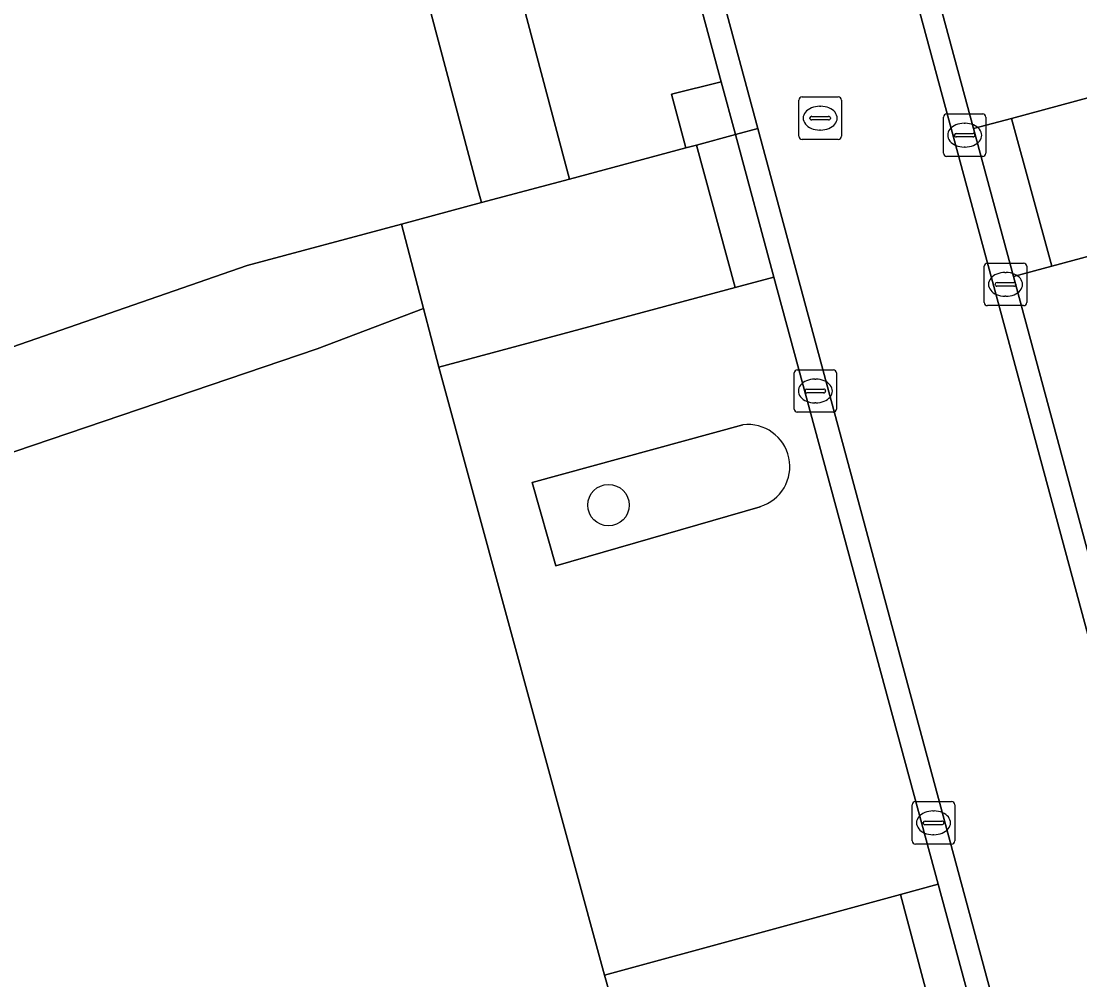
# Model space of a CAD drawing. Extents: x 162661 to 163484, y 380247 to 381230.
# Drawn here: x 162858.2 to 162883.15, y 380520.14 to 380542.74 of the extents above; entities that cross this region are included whole.
import ezdxf

# ---------------------------------------------------------------- set-up
doc = ezdxf.new("R2010")
doc.units = 0
for name, color, linetype in [('IMGEO_Berm_halfverhard', 7, 'Continuous'), ('IMGEO_Boom', 7, 'Continuous'), ('IMGEO_Erf', 7, 'Continuous'), ('IMGEO_Groenvoorziening', 7, 'Continuous'), ('IMGEO_Kolk', 7, 'Continuous'), ('IMGEO_Parkeervlak_open', 7, 'Continuous'), ('IMGEO_Rijbaan_lokaal_gesloten', 7, 'Continuous'), ('IMGEO_Rijbaan_lokaal_open', 7, 'Continuous'), ('IMGEO_Rioolput', 7, 'Continuous'), ('IMGEO_Voetpad_open', 7, 'Continuous')]:
    doc.layers.add(name, color=color, linetype=linetype)

msp = doc.modelspace()

# ---------------------------------------------------------------- linework, layer by layer
at = {"layer": 'IMGEO_Berm_halfverhard'}
msp.add_lwpolyline([(162874.697, 380541.306), (162873.529, 380541.018), (162873.866, 380539.752), (162874.113, 380539.818), (162875.032, 380540.065)], close=True, dxfattribs=at)
at = {"layer": 'IMGEO_Boom'}
msp.add_circle((162872.041, 380531.329), 0.489, dxfattribs=at)
at = {"layer": 'IMGEO_Erf'}
for points in [[(162827.542, 380524.495), (162863.528, 380536.977), (162867.163, 380537.953), (162869.049, 380538.459), (162868.949, 380538.835), (162857.178, 380583.078)], [(162950.347, 380563.704), (162940.106, 380561.095), (162941.094, 380556.882), (162889.706, 380538.955), (162889.128, 380538.756), (162882.488, 380536.96), (162881.586, 380536.716), (162887.4, 380515.173), (162890.292, 380504.561), (162892.769, 380495.322), (162893.341, 380493.243), (162893.37, 380493.129), (162894.531, 380493.419), (162894.891, 380492.19), (162894.933, 380492.202), (162901.693, 380493.969), (162904.557, 380494.484), (162924.659, 380498.509), (162932.237, 380500), (162953.16, 380504.117)]]:
    msp.add_lwpolyline(points, dxfattribs=at)
at = {"layer": 'IMGEO_Groenvoorziening'}
msp.add_lwpolyline([(162859.28, 380583.642), (162870.993, 380539.488), (162871.119, 380539.015), (162873.866, 380539.752), (162873.529, 380541.018), (162874.697, 380541.306), (162863.335, 380583.384), (162862.17, 380583.075), (162861.845, 380584.331)], close=True, dxfattribs=at)
for points in [[(162835.999, 380511.888), (162872.313, 380518.943), (162871.949, 380520.246), (162868.042, 380534.583), (162867.679, 380535.962), (162865.172, 380535.017), (162832.915, 380524.06)], [(162875.208, 380533.222), (162870.239, 380531.864), (162870.801, 380529.901), (162875.617, 380531.292)]]:
    msp.add_lwpolyline(points, dxfattribs=at)
msp.add_arc((162875.326, 380532.239), 0.99, 287.0788, 96.851, dxfattribs=at)
at = {"layer": 'IMGEO_Kolk'}
for p, q in [((162879.936, 380539.624), (162879.936, 380540.476)), ((162880.011, 380540.55), (162880.863, 380540.55)), ((162880.937, 380540.476), (162880.937, 380539.624)), ((162880.424, 380540.33), (162880.449, 380540.33)), ((162880.195, 380540.044), (162880.195, 380540.056)), ((162880.633, 380540.007), (162880.235, 380540.007)), ((162880.238, 380540.093), (162880.636, 380540.093)), ((162880.679, 380540.056), (162880.679, 380540.044)), ((162880.447, 380539.77), (162880.422, 380539.77)), ((162880.863, 380539.55), (162880.011, 380539.55)), ((162880.898, 380536.106), (162880.898, 380536.958)), ((162880.973, 380537.032), (162881.825, 380537.032)), ((162881.899, 380536.958), (162881.899, 380536.106)), ((162881.386, 380536.812), (162881.411, 380536.812)), ((162881.157, 380536.526), (162881.157, 380536.538)), ((162881.595, 380536.489), (162881.197, 380536.489)), ((162881.2, 380536.575), (162881.598, 380536.575)), ((162881.641, 380536.538), (162881.641, 380536.526)), ((162881.409, 380536.252), (162881.384, 380536.252)), ((162881.825, 380536.032), (162880.973, 380536.032)), ((162876.416, 380533.593), (162876.416, 380534.445)), ((162876.491, 380534.519), (162877.343, 380534.519)), ((162877.417, 380534.445), (162877.417, 380533.593)), ((162876.904, 380534.299), (162876.929, 380534.299)), ((162876.675, 380534.013), (162876.675, 380534.025)), ((162877.113, 380533.976), (162876.715, 380533.976)), ((162876.718, 380534.062), (162877.116, 380534.062)), ((162877.159, 380534.025), (162877.159, 380534.013)), ((162876.927, 380533.739), (162876.902, 380533.739)), ((162877.343, 380533.519), (162876.491, 380533.519)), ((162879.201, 380523.413), (162879.201, 380524.265)), ((162879.276, 380524.339), (162880.128, 380524.339)), ((162880.202, 380524.265), (162880.202, 380523.413)), ((162879.689, 380524.119), (162879.714, 380524.119)), ((162879.46, 380523.833), (162879.46, 380523.845)), ((162879.898, 380523.796), (162879.5, 380523.796)), ((162879.503, 380523.882), (162879.901, 380523.882)), ((162879.944, 380523.845), (162879.944, 380523.833)), ((162879.712, 380523.559), (162879.687, 380523.559)), ((162880.128, 380523.339), (162879.276, 380523.339))]:
    msp.add_line(p, q, dxfattribs=at)
for points in [[(162879.936, 380539.624), (162879.936, 380540.476)], [(162880.011, 380540.55), (162880.863, 380540.55)], [(162880.937, 380540.476), (162880.937, 380539.624)], [(162880.863, 380539.55), (162880.011, 380539.55)], [(162880.898, 380536.106), (162880.898, 380536.958)], [(162880.973, 380537.032), (162881.825, 380537.032)], [(162881.899, 380536.958), (162881.899, 380536.106)], [(162881.825, 380536.032), (162880.973, 380536.032)], [(162876.416, 380533.593), (162876.416, 380534.445)], [(162876.491, 380534.519), (162877.343, 380534.519)], [(162877.417, 380534.445), (162877.417, 380533.593)], [(162877.343, 380533.519), (162876.491, 380533.519)], [(162879.201, 380523.413), (162879.201, 380524.265)], [(162879.276, 380524.339), (162880.128, 380524.339)], [(162880.202, 380524.265), (162880.202, 380523.413)], [(162880.128, 380523.339), (162879.276, 380523.339)]]:
    msp.add_lwpolyline(points, dxfattribs=at)
for centre, radius, start, end in [((162880.013, 380540.474), 0.0765, 91.552, 178.448), ((162880.013, 380540.474), 0.0765, 91.552, 178.448), ((162880.861, 380540.474), 0.0765, 1.552, 88.448), ((162880.861, 380540.474), 0.0765, 1.552, 88.448), ((162880.235, 380540.053), 0.0403, 85.8775, 175.7526), ((162880.232, 380540.043), 0.0366, 178.938, 274.7102), ((162880.636, 380540.05), 0.043, 264.8664, 352.4533), ((162880.64, 380540.055), 0.0386, 1.7309, 96.639), ((162880.013, 380539.626), 0.0765, 181.552, 268.448), ((162880.013, 380539.626), 0.0765, 181.552, 268.448), ((162880.861, 380539.626), 0.0765, 271.552, 358.448), ((162880.861, 380539.626), 0.0765, 271.552, 358.448), ((162880.975, 380536.956), 0.0765, 91.552, 178.448), ((162880.975, 380536.956), 0.0765, 91.552, 178.448), ((162881.823, 380536.956), 0.0765, 1.552, 88.448), ((162881.823, 380536.956), 0.0765, 1.552, 88.448), ((162881.197, 380536.535), 0.0403, 85.8775, 175.7526), ((162881.194, 380536.525), 0.0366, 178.938, 274.7102), ((162881.598, 380536.532), 0.043, 264.8664, 352.4533), ((162881.602, 380536.537), 0.0386, 1.7309, 96.639), ((162880.975, 380536.108), 0.0765, 181.552, 268.448), ((162880.975, 380536.108), 0.0765, 181.552, 268.448), ((162881.823, 380536.108), 0.0765, 271.552, 358.448), ((162881.823, 380536.108), 0.0765, 271.552, 358.448), ((162876.493, 380534.443), 0.0765, 91.552, 178.448), ((162876.493, 380534.443), 0.0765, 91.552, 178.448), ((162877.341, 380534.443), 0.0765, 1.552, 88.448), ((162877.341, 380534.443), 0.0765, 1.552, 88.448), ((162876.715, 380534.022), 0.0403, 85.8775, 175.7526), ((162876.712, 380534.012), 0.0366, 178.938, 274.7102), ((162877.116, 380534.019), 0.043, 264.8664, 352.4533), ((162877.12, 380534.024), 0.0386, 1.7309, 96.639), ((162876.493, 380533.595), 0.0765, 181.552, 268.448), ((162876.493, 380533.595), 0.0765, 181.552, 268.448), ((162877.341, 380533.595), 0.0765, 271.552, 358.448), ((162877.341, 380533.595), 0.0765, 271.552, 358.448), ((162879.278, 380524.263), 0.0765, 91.552, 178.448), ((162879.278, 380524.263), 0.0765, 91.552, 178.448), ((162880.126, 380524.263), 0.0765, 1.552, 88.448), ((162880.126, 380524.263), 0.0765, 1.552, 88.448), ((162879.5, 380523.842), 0.0403, 85.8775, 175.7526), ((162879.497, 380523.832), 0.0366, 178.938, 274.7102), ((162879.901, 380523.839), 0.043, 264.8664, 352.4533), ((162879.905, 380523.844), 0.0386, 1.7309, 96.639), ((162879.278, 380523.415), 0.0765, 181.552, 268.448), ((162879.278, 380523.415), 0.0765, 181.552, 268.448), ((162880.126, 380523.415), 0.0765, 271.552, 358.448), ((162880.126, 380523.415), 0.0765, 271.552, 358.448)]:
    msp.add_arc(centre, radius, start, end, dxfattribs=at)
for centre, major_axis, ratio, start_param, end_param in [((162880.423, 380540.05), (-0.387, 0.002), 0.722429, 4.712389, 7.853982), ((162880.448, 380540.05), (-0.39, 0.002), 0.717154, 1.570796, 4.712389), ((162881.385, 380536.532), (-0.387, 0.002), 0.722429, 4.712389, 7.853982), ((162881.41, 380536.532), (-0.39, 0.002), 0.717154, 1.570796, 4.712389), ((162876.903, 380534.019), (-0.387, 0.002), 0.722429, 4.712389, 7.853982), ((162876.928, 380534.019), (-0.39, 0.002), 0.717154, 1.570796, 4.712389), ((162879.688, 380523.839), (-0.387, 0.002), 0.722429, 4.712389, 7.853982), ((162879.713, 380523.839), (-0.39, 0.002), 0.717154, 1.570796, 4.712389)]:
    msp.add_ellipse(centre, major_axis=major_axis, ratio=ratio, start_param=start_param, end_param=end_param, dxfattribs=at)
at = {"layer": 'IMGEO_Parkeervlak_open'}
for points in [[(162883.324, 380553.726), (162878.32, 380552.382), (162877.424, 380552.141), (162880.645, 380540.205), (162881.537, 380540.446), (162886.529, 380541.792)], [(162871.949, 380520.246), (162878.922, 380522.148), (162879.811, 380522.39), (162875.942, 380536.7), (162875.03, 380536.461), (162868.042, 380534.583)]]:
    msp.add_lwpolyline(points, close=True, dxfattribs=at)
msp.add_lwpolyline([(162875.617, 380531.292), (162870.801, 380529.901), (162870.239, 380531.864), (162875.208, 380533.222)], dxfattribs=at)
msp.add_arc((162875.326, 380532.239), 0.99, 287.0788, 96.851, dxfattribs=at)
at = {"layer": 'IMGEO_Rijbaan_lokaal_gesloten'}
msp.add_lwpolyline([(162889.085, 380501.285), (162890.125, 380503.167), (162886.907, 380515.067), (162864.293, 380598.811), (162858.479, 380620.583), (162847.107, 380663.14), (162842.816, 380661.994), (162845.2, 380653.071), (162853.834, 380620.756), (162875.558, 380540.207), (162882.977, 380512.698), (162884.78, 380511.647)], dxfattribs=at)
at = {"layer": 'IMGEO_Rijbaan_lokaal_open'}
for points in [[(162847.73, 380662.896), (162847.622, 380663.278), (162847.107, 380663.14), (162858.479, 380620.583), (162864.293, 380598.811), (162886.907, 380515.067), (162890.125, 380503.167)], [(162890.292, 380504.561), (162887.4, 380515.173), (162881.586, 380536.716), (162880.645, 380540.205), (162877.424, 380552.141), (162876.524, 380555.474), (162876.183, 380556.737), (162864.386, 380600.474), (162863.498, 380603.804), (162860.275, 380615.873), (162859.381, 380619.222), (162859.045, 380620.483), (162859.007, 380620.625), (162858.095, 380624.087), (162852.737, 380643.9), (162847.73, 380662.896)], [(162849.741, 380633.782), (162853.306, 380620.608), (162857.003, 380606.907), (162857.345, 380605.64), (162858.243, 380602.314), (162862.096, 380587.993), (162862.997, 380584.64), (162863.335, 380583.384), (162874.697, 380541.306), (162875.032, 380540.065), (162875.558, 380540.207), (162853.834, 380620.756), (162845.2, 380653.071)], [(162875.558, 380540.207), (162875.032, 380540.065), (162875.942, 380536.7), (162879.811, 380522.39), (162880.713, 380519.056), (162881.054, 380517.792), (162882.188, 380513.631)], [(162882.977, 380512.698), (162875.558, 380540.207)]]:
    msp.add_lwpolyline(points, dxfattribs=at)
msp.add_lwpolyline([(162888.523, 380541.742), (162888.384, 380542.292), (162886.529, 380541.792), (162881.537, 380540.446), (162882.488, 380536.96), (162889.128, 380538.756)], close=True, dxfattribs=at)
at = {"layer": 'IMGEO_Rioolput'}
for p, q in [((162876.53, 380540.025), (162876.53, 380540.877)), ((162876.605, 380540.951), (162877.457, 380540.951)), ((162877.531, 380540.877), (162877.531, 380540.025)), ((162877.018, 380540.731), (162877.043, 380540.731)), ((162876.789, 380540.445), (162876.789, 380540.457)), ((162877.227, 380540.408), (162876.829, 380540.408)), ((162876.832, 380540.494), (162877.23, 380540.494)), ((162877.273, 380540.457), (162877.273, 380540.445)), ((162877.041, 380540.171), (162877.016, 380540.171)), ((162877.457, 380539.951), (162876.605, 380539.951))]:
    msp.add_line(p, q, dxfattribs=at)
for points in [[(162876.53, 380540.025), (162876.53, 380540.877)], [(162876.605, 380540.951), (162877.457, 380540.951)], [(162877.531, 380540.877), (162877.531, 380540.025)], [(162877.457, 380539.951), (162876.605, 380539.951)]]:
    msp.add_lwpolyline(points, dxfattribs=at)
for centre, radius, start, end in [((162876.607, 380540.875), 0.0765, 91.552, 178.448), ((162876.607, 380540.875), 0.0765, 91.552, 178.448), ((162877.455, 380540.875), 0.0765, 1.552, 88.448), ((162877.455, 380540.875), 0.0765, 1.552, 88.448), ((162876.829, 380540.454), 0.0403, 85.8775, 175.7526), ((162876.826, 380540.444), 0.0366, 178.938, 274.7102), ((162877.23, 380540.451), 0.043, 264.8664, 352.4533), ((162877.234, 380540.456), 0.0386, 1.7309, 96.639), ((162876.607, 380540.027), 0.0765, 181.552, 268.448), ((162876.607, 380540.027), 0.0765, 181.552, 268.448), ((162877.455, 380540.027), 0.0765, 271.552, 358.448), ((162877.455, 380540.027), 0.0765, 271.552, 358.448)]:
    msp.add_arc(centre, radius, start, end, dxfattribs=at)
for centre, major_axis, ratio, start_param, end_param in [((162877.017, 380540.451), (-0.387, 0.002), 0.722429, 4.712389, 7.853982), ((162877.042, 380540.451), (-0.39, 0.002), 0.717154, 1.570796, 4.712389)]:
    msp.add_ellipse(centre, major_axis=major_axis, ratio=ratio, start_param=start_param, end_param=end_param, dxfattribs=at)
at = {"layer": 'IMGEO_Voetpad_open'}
for points in [[(162859.28, 380583.642), (162857.178, 380583.078), (162868.949, 380538.835), (162869.049, 380538.459), (162871.119, 380539.015), (162870.993, 380539.488)], [(162881.537, 380540.446), (162880.645, 380540.205), (162881.586, 380536.716), (162882.488, 380536.96)], [(162875.03, 380536.461), (162875.942, 380536.7), (162875.032, 380540.065), (162874.113, 380539.818)], [(162874.113, 380539.818), (162873.866, 380539.752), (162871.119, 380539.015), (162869.049, 380538.459), (162867.163, 380537.953), (162867.679, 380535.962), (162868.042, 380534.583), (162875.03, 380536.461)], [(162879.815, 380518.813), (162880.713, 380519.056), (162879.811, 380522.39), (162878.922, 380522.148)], [(162878.922, 380522.148), (162871.949, 380520.246), (162872.313, 380518.943), (162872.763, 380516.948), (162874.753, 380517.442), (162876.894, 380518.022), (162879.56, 380518.744), (162879.815, 380518.813)]]:
    msp.add_lwpolyline(points, close=True, dxfattribs=at)
msp.add_lwpolyline([(162832.915, 380524.06), (162865.172, 380535.017), (162867.679, 380535.962), (162867.163, 380537.953), (162863.528, 380536.977), (162827.542, 380524.495), (162831.675, 380508.918), (162870.699, 380516.436), (162872.763, 380516.948), (162872.313, 380518.943), (162835.999, 380511.888)], dxfattribs=at)

doc.saveas('drawing.dxf')
